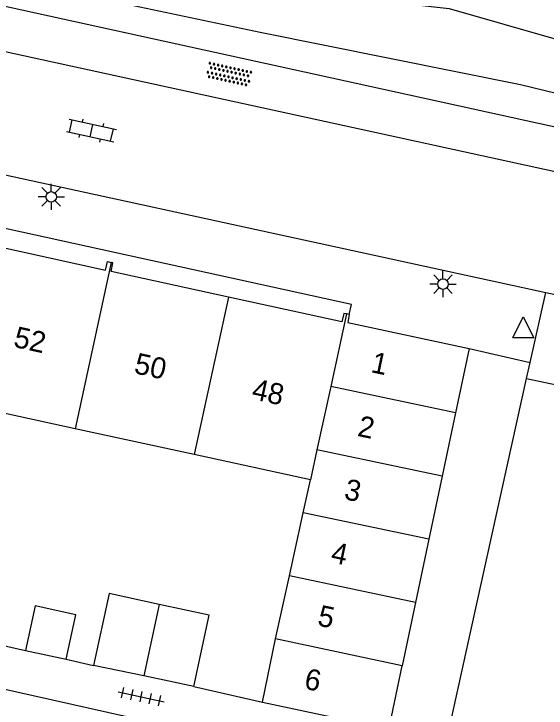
# Model space of a CAD drawing. Extents: x 130998 to 133001, y 398999 to 403002.
# Drawn here: x 131096.75 to 131122.1, y 399028.53 to 399061.56 of the extents above; entities that cross this region are included whole.
import ezdxf

# ---------------------------------------------------------------- set-up
doc = ezdxf.new("R2010")
doc.units = 0
for name, color, linetype in [('gg-afsc-erfafscheiding', 7, 'Continuous'), ('gg-anno-huisnummerreeks BGT', 7, 'Continuous'), ('gg-bbg-bijgebouw', 7, 'Continuous'), ('gg-bbg-gedigitaliseerde bebouwing', 7, 'Continuous'), ('gg-bbg-gedigitaliseerde bijgebouw', 7, 'Continuous'), ('gg-bbg-hoofdgebouw', 7, 'Continuous'), ('gg-bbg-luifel en loopbrug', 7, 'Continuous'), ('gg-bbg-tussenscheiding', 7, 'Continuous'), ('gg-knt-verharding', 7, 'Continuous'), ('gg-kntw-greppel-droge sloot', 7, 'Continuous'), ('gt-grn-weggrens', 7, 'Continuous'), ('gt-symb-klinker verharding', 7, 'Continuous'), ('gt-symb-lichtmast', 7, 'Continuous'), ('gt-symb-overige verharding', 7, 'Continuous'), ('gt-symb-tegel verharding', 7, 'Continuous'), ('gt-symb-waterafsluiter', 7, 'Continuous')]:
    doc.layers.add(name, color=color, linetype=linetype)

# ---------------------------------------------------------------- blocks, each defined once
blk = doc.blocks.new('gt0-LMAST')
at = {"layer": 'gt-symb-lichtmast'}
for p, q in [((-0.182, 0.173), (-0.447, 0.438)), ((-0.005, 0.246), (-0.005, 0.621)), ((0.172, 0.173), (0.437, 0.438)), ((-0.255, -0.004), (-0.63, -0.004)), ((-0.182, -0.181), (-0.447, -0.446)), ((-0.005, -0.254), (-0.005, -0.629)), ((0.437, -0.446), (0.172, -0.181)), ((0.245, -0.004), (0.62, -0.004))]:
    blk.add_line(p, q, dxfattribs=at)
blk.add_circle((-0.005, -0.004), 0.25, dxfattribs=at)
blk = doc.blocks.new('gt0-KL1')
at = {"layer": 'gt-symb-klinker verharding'}
for p, q in [((-0.5, 0.3), (-0.5, 0.45)), ((0.5, 0.3), (0.5, 0.45)), ((-1.15, 0.3), (1.15, 0.3)), ((-1, -0.3), (-1, 0.3)), ((0, -0.3), (0, 0.3)), ((1, -0.3), (1, 0.3)), ((-1.15, -0.3), (1.15, -0.3)), ((-0.5, -0.45), (-0.5, -0.3)), ((0.5, -0.45), (0.5, -0.3))]:
    blk.add_line(p, q, dxfattribs=at)
blk = doc.blocks.new('gt0-OVH')
at = {"layer": 'gt-symb-overige verharding'}
for points in [[(-0.972, 0.298), (-0.967, 0.308), (-0.965, 0.319), (-0.966, 0.33), (-0.971, 0.34), (-0.978, 0.348), (-0.988, 0.353), (-0.999, 0.355), (-1.01, 0.354), (-1.02, 0.349), (-1.028, 0.342), (-1.033, 0.332), (-1.035, 0.321), (-1.034, 0.31), (-1.029, 0.3), (-1.022, 0.292), (-1.012, 0.287), (-1.001, 0.285), (-0.99, 0.286), (-0.98, 0.291)], [(-0.772, 0.298), (-0.767, 0.308), (-0.765, 0.319), (-0.766, 0.33), (-0.771, 0.34), (-0.778, 0.348), (-0.788, 0.353), (-0.799, 0.355), (-0.81, 0.354), (-0.82, 0.349), (-0.828, 0.342), (-0.833, 0.332), (-0.835, 0.321), (-0.834, 0.31), (-0.829, 0.3), (-0.822, 0.292), (-0.812, 0.287), (-0.801, 0.285), (-0.79, 0.286), (-0.78, 0.291)], [(-0.572, 0.298), (-0.567, 0.308), (-0.565, 0.319), (-0.566, 0.33), (-0.571, 0.34), (-0.578, 0.348), (-0.588, 0.353), (-0.599, 0.355), (-0.61, 0.354), (-0.62, 0.349), (-0.628, 0.342), (-0.633, 0.332), (-0.635, 0.321), (-0.634, 0.31), (-0.629, 0.3), (-0.622, 0.292), (-0.612, 0.287), (-0.601, 0.285), (-0.59, 0.286), (-0.58, 0.291)], [(-0.372, 0.298), (-0.367, 0.308), (-0.365, 0.319), (-0.366, 0.33), (-0.371, 0.34), (-0.378, 0.348), (-0.388, 0.353), (-0.399, 0.355), (-0.41, 0.354), (-0.42, 0.349), (-0.428, 0.342), (-0.433, 0.332), (-0.435, 0.321), (-0.434, 0.31), (-0.429, 0.3), (-0.422, 0.292), (-0.412, 0.287), (-0.401, 0.285), (-0.39, 0.286), (-0.38, 0.291)], [(-0.172, 0.298), (-0.167, 0.308), (-0.165, 0.319), (-0.166, 0.33), (-0.171, 0.34), (-0.178, 0.348), (-0.188, 0.353), (-0.199, 0.355), (-0.21, 0.354), (-0.22, 0.349), (-0.228, 0.342), (-0.233, 0.332), (-0.235, 0.321), (-0.234, 0.31), (-0.229, 0.3), (-0.222, 0.292), (-0.212, 0.287), (-0.201, 0.285), (-0.19, 0.286), (-0.18, 0.291)], [(0.028, 0.298), (0.033, 0.308), (0.035, 0.319), (0.034, 0.33), (0.029, 0.34), (0.022, 0.348), (0.012, 0.353), (0.001, 0.355), (-0.01, 0.354), (-0.02, 0.349), (-0.028, 0.342), (-0.033, 0.332), (-0.035, 0.321), (-0.034, 0.31), (-0.029, 0.3), (-0.022, 0.292), (-0.012, 0.287), (-0.001, 0.285), (0.01, 0.286), (0.02, 0.291)], [(0.228, 0.298), (0.233, 0.308), (0.235, 0.319), (0.234, 0.33), (0.229, 0.34), (0.222, 0.348), (0.212, 0.353), (0.201, 0.355), (0.19, 0.354), (0.18, 0.349), (0.172, 0.342), (0.167, 0.332), (0.165, 0.321), (0.166, 0.31), (0.171, 0.3), (0.178, 0.292), (0.188, 0.287), (0.199, 0.285), (0.21, 0.286), (0.22, 0.291)], [(0.428, 0.298), (0.433, 0.308), (0.435, 0.319), (0.434, 0.33), (0.429, 0.34), (0.422, 0.348), (0.412, 0.353), (0.401, 0.355), (0.39, 0.354), (0.38, 0.349), (0.372, 0.342), (0.367, 0.332), (0.365, 0.321), (0.366, 0.31), (0.371, 0.3), (0.378, 0.292), (0.388, 0.287), (0.399, 0.285), (0.41, 0.286), (0.42, 0.291)], [(0.628, 0.298), (0.633, 0.308), (0.635, 0.319), (0.634, 0.33), (0.629, 0.34), (0.622, 0.348), (0.612, 0.353), (0.601, 0.355), (0.59, 0.354), (0.58, 0.349), (0.572, 0.342), (0.567, 0.332), (0.565, 0.321), (0.566, 0.31), (0.571, 0.3), (0.578, 0.292), (0.588, 0.287), (0.599, 0.285), (0.61, 0.286), (0.62, 0.291)], [(0.828, 0.298), (0.833, 0.308), (0.835, 0.319), (0.834, 0.33), (0.829, 0.34), (0.822, 0.348), (0.812, 0.353), (0.801, 0.355), (0.79, 0.354), (0.78, 0.349), (0.772, 0.342), (0.767, 0.332), (0.765, 0.321), (0.766, 0.31), (0.771, 0.3), (0.778, 0.292), (0.788, 0.287), (0.799, 0.285), (0.81, 0.286), (0.82, 0.291)], [(1.028, 0.298), (1.033, 0.308), (1.035, 0.319), (1.034, 0.33), (1.029, 0.34), (1.022, 0.348), (1.012, 0.353), (1.001, 0.355), (0.99, 0.354), (0.98, 0.349), (0.972, 0.342), (0.967, 0.332), (0.965, 0.321), (0.966, 0.31), (0.971, 0.3), (0.978, 0.292), (0.988, 0.287), (0.999, 0.285), (1.01, 0.286), (1.02, 0.291)], [(-0.872, 0.106), (-0.867, 0.116), (-0.865, 0.126), (-0.866, 0.137), (-0.871, 0.147), (-0.878, 0.156), (-0.888, 0.161), (-0.899, 0.163), (-0.91, 0.162), (-0.92, 0.157), (-0.928, 0.15), (-0.933, 0.14), (-0.935, 0.129), (-0.934, 0.118), (-0.929, 0.108), (-0.922, 0.1), (-0.912, 0.095), (-0.901, 0.092), (-0.89, 0.094), (-0.88, 0.098)], [(-0.672, 0.106), (-0.667, 0.116), (-0.665, 0.126), (-0.666, 0.137), (-0.671, 0.147), (-0.678, 0.156), (-0.688, 0.161), (-0.699, 0.163), (-0.71, 0.162), (-0.72, 0.157), (-0.728, 0.15), (-0.733, 0.14), (-0.735, 0.129), (-0.734, 0.118), (-0.729, 0.108), (-0.722, 0.1), (-0.712, 0.095), (-0.701, 0.092), (-0.69, 0.094), (-0.68, 0.098)], [(-0.472, 0.106), (-0.467, 0.116), (-0.465, 0.126), (-0.466, 0.137), (-0.471, 0.147), (-0.478, 0.156), (-0.488, 0.161), (-0.499, 0.163), (-0.51, 0.162), (-0.52, 0.157), (-0.528, 0.15), (-0.533, 0.14), (-0.535, 0.129), (-0.534, 0.118), (-0.529, 0.108), (-0.522, 0.1), (-0.512, 0.095), (-0.501, 0.092), (-0.49, 0.094), (-0.48, 0.098)], [(-0.272, 0.106), (-0.267, 0.116), (-0.265, 0.126), (-0.266, 0.137), (-0.271, 0.147), (-0.278, 0.156), (-0.288, 0.161), (-0.299, 0.163), (-0.31, 0.162), (-0.32, 0.157), (-0.328, 0.15), (-0.333, 0.14), (-0.335, 0.129), (-0.334, 0.118), (-0.329, 0.108), (-0.322, 0.1), (-0.312, 0.095), (-0.301, 0.092), (-0.29, 0.094), (-0.28, 0.098)], [(-0.072, 0.106), (-0.067, 0.116), (-0.065, 0.126), (-0.066, 0.137), (-0.071, 0.147), (-0.078, 0.156), (-0.088, 0.161), (-0.099, 0.163), (-0.11, 0.162), (-0.12, 0.157), (-0.128, 0.15), (-0.133, 0.14), (-0.135, 0.129), (-0.134, 0.118), (-0.129, 0.108), (-0.122, 0.1), (-0.112, 0.095), (-0.101, 0.092), (-0.09, 0.094), (-0.08, 0.098)], [(0.128, 0.106), (0.133, 0.116), (0.135, 0.126), (0.134, 0.137), (0.129, 0.147), (0.122, 0.156), (0.112, 0.161), (0.101, 0.163), (0.09, 0.162), (0.08, 0.157), (0.072, 0.15), (0.067, 0.14), (0.065, 0.129), (0.066, 0.118), (0.071, 0.108), (0.078, 0.1), (0.088, 0.095), (0.099, 0.092), (0.11, 0.094), (0.12, 0.098)], [(0.328, 0.106), (0.333, 0.116), (0.335, 0.126), (0.334, 0.137), (0.329, 0.147), (0.322, 0.156), (0.312, 0.161), (0.301, 0.163), (0.29, 0.162), (0.28, 0.157), (0.272, 0.15), (0.267, 0.14), (0.265, 0.129), (0.266, 0.118), (0.271, 0.108), (0.278, 0.1), (0.288, 0.095), (0.299, 0.092), (0.31, 0.094), (0.32, 0.098)], [(0.528, 0.106), (0.533, 0.116), (0.535, 0.126), (0.534, 0.137), (0.529, 0.147), (0.522, 0.156), (0.512, 0.161), (0.501, 0.163), (0.49, 0.162), (0.48, 0.157), (0.472, 0.15), (0.467, 0.14), (0.465, 0.129), (0.466, 0.118), (0.471, 0.108), (0.478, 0.1), (0.488, 0.095), (0.499, 0.092), (0.51, 0.094), (0.52, 0.098)], [(0.728, 0.106), (0.733, 0.116), (0.735, 0.126), (0.734, 0.137), (0.729, 0.147), (0.722, 0.156), (0.712, 0.161), (0.701, 0.163), (0.69, 0.162), (0.68, 0.157), (0.672, 0.15), (0.667, 0.14), (0.665, 0.129), (0.666, 0.118), (0.671, 0.108), (0.678, 0.1), (0.688, 0.095), (0.699, 0.092), (0.71, 0.094), (0.72, 0.098)], [(0.928, 0.106), (0.933, 0.116), (0.935, 0.126), (0.934, 0.137), (0.929, 0.147), (0.922, 0.156), (0.912, 0.161), (0.901, 0.163), (0.89, 0.162), (0.88, 0.157), (0.872, 0.15), (0.867, 0.14), (0.865, 0.129), (0.866, 0.118), (0.871, 0.108), (0.878, 0.1), (0.888, 0.095), (0.899, 0.092), (0.91, 0.094), (0.92, 0.098)], [(-0.972, -0.142), (-0.967, -0.132), (-0.965, -0.121), (-0.966, -0.11), (-0.971, -0.1), (-0.978, -0.092), (-0.988, -0.087), (-0.999, -0.085), (-1.01, -0.086), (-1.02, -0.091), (-1.028, -0.098), (-1.033, -0.108), (-1.035, -0.119), (-1.034, -0.13), (-1.029, -0.14), (-1.022, -0.148), (-1.012, -0.153), (-1.001, -0.155), (-0.99, -0.154), (-0.98, -0.149)], [(-0.872, -0.334), (-0.867, -0.324), (-0.865, -0.314), (-0.866, -0.303), (-0.871, -0.293), (-0.878, -0.284), (-0.888, -0.279), (-0.899, -0.277), (-0.91, -0.278), (-0.92, -0.283), (-0.928, -0.29), (-0.933, -0.3), (-0.935, -0.311), (-0.934, -0.322), (-0.929, -0.332), (-0.922, -0.34), (-0.912, -0.345), (-0.901, -0.348), (-0.89, -0.346), (-0.88, -0.342)], [(-0.772, -0.142), (-0.767, -0.132), (-0.765, -0.121), (-0.766, -0.11), (-0.771, -0.1), (-0.778, -0.092), (-0.788, -0.087), (-0.799, -0.085), (-0.81, -0.086), (-0.82, -0.091), (-0.828, -0.098), (-0.833, -0.108), (-0.835, -0.119), (-0.834, -0.13), (-0.829, -0.14), (-0.822, -0.148), (-0.812, -0.153), (-0.801, -0.155), (-0.79, -0.154), (-0.78, -0.149)], [(-0.672, -0.334), (-0.667, -0.324), (-0.665, -0.314), (-0.666, -0.303), (-0.671, -0.293), (-0.678, -0.284), (-0.688, -0.279), (-0.699, -0.277), (-0.71, -0.278), (-0.72, -0.283), (-0.728, -0.29), (-0.733, -0.3), (-0.735, -0.311), (-0.734, -0.322), (-0.729, -0.332), (-0.722, -0.34), (-0.712, -0.345), (-0.701, -0.348), (-0.69, -0.346), (-0.68, -0.342)], [(-0.572, -0.142), (-0.567, -0.132), (-0.565, -0.121), (-0.566, -0.11), (-0.571, -0.1), (-0.578, -0.092), (-0.588, -0.087), (-0.599, -0.085), (-0.61, -0.086), (-0.62, -0.091), (-0.628, -0.098), (-0.633, -0.108), (-0.635, -0.119), (-0.634, -0.13), (-0.629, -0.14), (-0.622, -0.148), (-0.612, -0.153), (-0.601, -0.155), (-0.59, -0.154), (-0.58, -0.149)], [(-0.472, -0.334), (-0.467, -0.324), (-0.465, -0.314), (-0.466, -0.303), (-0.471, -0.293), (-0.478, -0.284), (-0.488, -0.279), (-0.499, -0.277), (-0.51, -0.278), (-0.52, -0.283), (-0.528, -0.29), (-0.533, -0.3), (-0.535, -0.311), (-0.534, -0.322), (-0.529, -0.332), (-0.522, -0.34), (-0.512, -0.345), (-0.501, -0.348), (-0.49, -0.346), (-0.48, -0.342)], [(-0.372, -0.142), (-0.367, -0.132), (-0.365, -0.121), (-0.366, -0.11), (-0.371, -0.1), (-0.378, -0.092), (-0.388, -0.087), (-0.399, -0.085), (-0.41, -0.086), (-0.42, -0.091), (-0.428, -0.098), (-0.433, -0.108), (-0.435, -0.119), (-0.434, -0.13), (-0.429, -0.14), (-0.422, -0.148), (-0.412, -0.153), (-0.401, -0.155), (-0.39, -0.154), (-0.38, -0.149)], [(-0.272, -0.334), (-0.267, -0.324), (-0.265, -0.314), (-0.266, -0.303), (-0.271, -0.293), (-0.278, -0.284), (-0.288, -0.279), (-0.299, -0.277), (-0.31, -0.278), (-0.32, -0.283), (-0.328, -0.29), (-0.333, -0.3), (-0.335, -0.311), (-0.334, -0.322), (-0.329, -0.332), (-0.322, -0.34), (-0.312, -0.345), (-0.301, -0.348), (-0.29, -0.346), (-0.28, -0.342)], [(-0.172, -0.142), (-0.167, -0.132), (-0.165, -0.121), (-0.166, -0.11), (-0.171, -0.1), (-0.178, -0.092), (-0.188, -0.087), (-0.199, -0.085), (-0.21, -0.086), (-0.22, -0.091), (-0.228, -0.098), (-0.233, -0.108), (-0.235, -0.119), (-0.234, -0.13), (-0.229, -0.14), (-0.222, -0.148), (-0.212, -0.153), (-0.201, -0.155), (-0.19, -0.154), (-0.18, -0.149)], [(-0.072, -0.334), (-0.067, -0.324), (-0.065, -0.314), (-0.066, -0.303), (-0.071, -0.293), (-0.078, -0.284), (-0.088, -0.279), (-0.099, -0.277), (-0.11, -0.278), (-0.12, -0.283), (-0.128, -0.29), (-0.133, -0.3), (-0.135, -0.311), (-0.134, -0.322), (-0.129, -0.332), (-0.122, -0.34), (-0.112, -0.345), (-0.101, -0.348), (-0.09, -0.346), (-0.08, -0.342)], [(0.028, -0.142), (0.033, -0.132), (0.035, -0.121), (0.034, -0.11), (0.029, -0.1), (0.022, -0.092), (0.012, -0.087), (0.001, -0.085), (-0.01, -0.086), (-0.02, -0.091), (-0.028, -0.098), (-0.033, -0.108), (-0.035, -0.119), (-0.034, -0.13), (-0.029, -0.14), (-0.022, -0.148), (-0.012, -0.153), (-0.001, -0.155), (0.01, -0.154), (0.02, -0.149)], [(0.128, -0.334), (0.133, -0.324), (0.135, -0.314), (0.134, -0.303), (0.129, -0.293), (0.122, -0.284), (0.112, -0.279), (0.101, -0.277), (0.09, -0.278), (0.08, -0.283), (0.072, -0.29), (0.067, -0.3), (0.065, -0.311), (0.066, -0.322), (0.071, -0.332), (0.078, -0.34), (0.088, -0.345), (0.099, -0.348), (0.11, -0.346), (0.12, -0.342)], [(0.228, -0.142), (0.233, -0.132), (0.235, -0.121), (0.234, -0.11), (0.229, -0.1), (0.222, -0.092), (0.212, -0.087), (0.201, -0.085), (0.19, -0.086), (0.18, -0.091), (0.172, -0.098), (0.167, -0.108), (0.165, -0.119), (0.166, -0.13), (0.171, -0.14), (0.178, -0.148), (0.188, -0.153), (0.199, -0.155), (0.21, -0.154), (0.22, -0.149)], [(0.328, -0.334), (0.333, -0.324), (0.335, -0.314), (0.334, -0.303), (0.329, -0.293), (0.322, -0.284), (0.312, -0.279), (0.301, -0.277), (0.29, -0.278), (0.28, -0.283), (0.272, -0.29), (0.267, -0.3), (0.265, -0.311), (0.266, -0.322), (0.271, -0.332), (0.278, -0.34), (0.288, -0.345), (0.299, -0.348), (0.31, -0.346), (0.32, -0.342)], [(0.428, -0.142), (0.433, -0.132), (0.435, -0.121), (0.434, -0.11), (0.429, -0.1), (0.422, -0.092), (0.412, -0.087), (0.401, -0.085), (0.39, -0.086), (0.38, -0.091), (0.372, -0.098), (0.367, -0.108), (0.365, -0.119), (0.366, -0.13), (0.371, -0.14), (0.378, -0.148), (0.388, -0.153), (0.399, -0.155), (0.41, -0.154), (0.42, -0.149)], [(0.528, -0.334), (0.533, -0.324), (0.535, -0.314), (0.534, -0.303), (0.529, -0.293), (0.522, -0.284), (0.512, -0.279), (0.501, -0.277), (0.49, -0.278), (0.48, -0.283), (0.472, -0.29), (0.467, -0.3), (0.465, -0.311), (0.466, -0.322), (0.471, -0.332), (0.478, -0.34), (0.488, -0.345), (0.499, -0.348), (0.51, -0.346), (0.52, -0.342)], [(0.628, -0.142), (0.633, -0.132), (0.635, -0.121), (0.634, -0.11), (0.629, -0.1), (0.622, -0.092), (0.612, -0.087), (0.601, -0.085), (0.59, -0.086), (0.58, -0.091), (0.572, -0.098), (0.567, -0.108), (0.565, -0.119), (0.566, -0.13), (0.571, -0.14), (0.578, -0.148), (0.588, -0.153), (0.599, -0.155), (0.61, -0.154), (0.62, -0.149)], [(0.728, -0.334), (0.733, -0.324), (0.735, -0.314), (0.734, -0.303), (0.729, -0.293), (0.722, -0.284), (0.712, -0.279), (0.701, -0.277), (0.69, -0.278), (0.68, -0.283), (0.672, -0.29), (0.667, -0.3), (0.665, -0.311), (0.666, -0.322), (0.671, -0.332), (0.678, -0.34), (0.688, -0.345), (0.699, -0.348), (0.71, -0.346), (0.72, -0.342)], [(0.828, -0.142), (0.833, -0.132), (0.835, -0.121), (0.834, -0.11), (0.829, -0.1), (0.822, -0.092), (0.812, -0.087), (0.801, -0.085), (0.79, -0.086), (0.78, -0.091), (0.772, -0.098), (0.767, -0.108), (0.765, -0.119), (0.766, -0.13), (0.771, -0.14), (0.778, -0.148), (0.788, -0.153), (0.799, -0.155), (0.81, -0.154), (0.82, -0.149)], [(0.928, -0.334), (0.933, -0.324), (0.935, -0.314), (0.934, -0.303), (0.929, -0.293), (0.922, -0.284), (0.912, -0.279), (0.901, -0.277), (0.89, -0.278), (0.88, -0.283), (0.872, -0.29), (0.867, -0.3), (0.865, -0.311), (0.866, -0.322), (0.871, -0.332), (0.878, -0.34), (0.888, -0.345), (0.899, -0.348), (0.91, -0.346), (0.92, -0.342)], [(1.028, -0.142), (1.033, -0.132), (1.035, -0.121), (1.034, -0.11), (1.029, -0.1), (1.022, -0.092), (1.012, -0.087), (1.001, -0.085), (0.99, -0.086), (0.98, -0.091), (0.972, -0.098), (0.967, -0.108), (0.965, -0.119), (0.966, -0.13), (0.971, -0.14), (0.978, -0.148), (0.988, -0.153), (0.999, -0.155), (1.01, -0.154), (1.02, -0.149)]]:
    blk.add_lwpolyline(points, close=True, dxfattribs=at)
blk = doc.blocks.new('gt0-WAFSL')
at = {"layer": 'gt-symb-waterafsluiter'}
for p, q in [((-0.5, -0.333), (0, 0.667)), ((0, 0.667), (0.5, -0.333)), ((0.5, -0.333), (-0.5, -0.333))]:
    blk.add_line(p, q, dxfattribs=at)
blk = doc.blocks.new('gt0-TEG1')
at = {"layer": 'gt-symb-tegel verharding'}
for p, q in [((-1.125, 0), (1.125, 0)), ((-0.9, -0.25), (-0.9, 0.25)), ((-0.45, -0.25), (-0.45, 0.25)), ((0, -0.25), (0, 0.25)), ((0.45, -0.25), (0.45, 0.25)), ((0.9, -0.25), (0.9, 0.25))]:
    blk.add_line(p, q, dxfattribs=at)

msp = doc.modelspace()

# ---------------------------------------------------------------- linework, layer by layer
at = {"layer": 'gg-afsc-erfafscheiding'}
for p, q in [((131094.059, 399031.986), (131097.305, 399031.274)), ((131099.237, 399030.85), (131100.55, 399030.562)), ((131104.014, 399027.698), (131094.396, 399029.839)), ((131105.32, 399029.562), (131108.593, 399028.805))]:
    msp.add_line(p, q, dxfattribs=at)
at = {"layer": 'gg-bbg-bijgebouw'}
for p, q in [((131112.721, 399047.25), (131112.591, 399047.28)), ((131118.431, 399045.63), (131117.785, 399042.57)), ((131117.785, 399042.57), (131117.15, 399039.564)), ((131117.15, 399039.564), (131116.515, 399036.558)), ((131116.515, 399036.558), (131115.881, 399033.552)), ((131115.881, 399033.552), (131115.246, 399030.546)), ((131102.935, 399030.062), (131100.55, 399030.562)), ((131114.611, 399027.54), (131115.246, 399030.546)), ((131105.32, 399029.562), (131102.935, 399030.062)), ((131108.593, 399028.805), (131114.611, 399027.54))]:
    msp.add_line(p, q, dxfattribs=at)
msp.add_lwpolyline([(131112.721, 399047.25), (131112.651, 399046.88), (131118.431, 399045.63)], dxfattribs=at)
at = {"layer": 'gg-bbg-gedigitaliseerde bebouwing'}
for p, q in [((131099.671, 399041.823), (131093.999, 399043.056)), ((131105.341, 399040.591), (131099.671, 399041.823)), ((131110.873, 399039.388), (131105.341, 399040.591))]:
    msp.add_line(p, q, dxfattribs=at)
at = {"layer": 'gg-bbg-gedigitaliseerde bijgebouw'}
for p, q in [((131110.53, 399037.822), (131110.873, 399039.388)), ((131109.873, 399034.82), (131110.53, 399037.822)), ((131109.216, 399031.819), (131109.873, 399034.82)), ((131108.593, 399028.805), (131109.216, 399031.819))]:
    msp.add_line(p, q, dxfattribs=at)
for points in [[(131103.679, 399033.463), (131101.299, 399033.984), (131100.55, 399030.562)], [(131105.32, 399029.562), (131106.059, 399032.943), (131103.679, 399033.463)]]:
    msp.add_lwpolyline(points, dxfattribs=at)
at = {"layer": 'gg-bbg-hoofdgebouw'}
for points in [[(131095.634, 399050.563), (131101.118, 399049.363), (131101.208, 399049.774), (131101.392, 399049.734)], [(131106.973, 399048.081), (131101.382, 399049.305), (131101.472, 399049.716), (131101.392, 399049.734)], [(131112.591, 399047.28), (131112.461, 399047.31), (131112.371, 399046.9), (131106.973, 399048.081)]]:
    msp.add_lwpolyline(points, dxfattribs=at)
at = {"layer": 'gg-bbg-luifel en loopbrug'}
msp.add_line((131097.305, 399031.274), (131099.237, 399030.85), dxfattribs=at)
msp.add_lwpolyline([(131099.237, 399030.85), (131099.697, 399032.971), (131097.764, 399033.39), (131097.305, 399031.274)], dxfattribs=at)
at = {"layer": 'gg-bbg-tussenscheiding'}
for p, q in [((131101.392, 399049.734), (131099.671, 399041.823)), ((131106.973, 399048.081), (131105.341, 399040.591)), ((131112.591, 399047.28), (131111.839, 399043.826)), ((131111.839, 399043.826), (131111.186, 399040.824)), ((131117.785, 399042.57), (131111.839, 399043.826)), ((131111.186, 399040.824), (131110.873, 399039.388)), ((131117.15, 399039.564), (131111.186, 399040.824)), ((131116.515, 399036.558), (131110.53, 399037.822)), ((131115.881, 399033.552), (131109.873, 399034.82)), ((131103.679, 399033.463), (131102.935, 399030.062)), ((131115.246, 399030.546), (131109.216, 399031.819))]:
    msp.add_line(p, q, dxfattribs=at)
at = {"layer": 'gg-knt-verharding'}
for p, q in [((131138.839, 399052.601), (131083.866, 399064.632)), ((131135.885, 399051.122), (131094.143, 399060.23)), ((131092.927, 399054.65), (131122.087, 399048.304)), ((131122.087, 399048.304), (131126.735, 399047.292)), ((131121.161, 399044.215), (131125.771, 399043.206))]:
    msp.add_line(p, q, dxfattribs=at)
for points in [[(131112.721, 399047.25), (131112.837, 399047.729), (131078.813, 399055.192), (131078.711, 399054.69)], [(131111.428, 399000), (131112.694, 399005.809), (131121.161, 399044.215)]]:
    msp.add_lwpolyline(points, dxfattribs=at)
at = {"layer": 'gg-kntw-greppel-droge sloot'}
for points in [[(131098.241, 399064.667), (131107.557, 399062.948), (131117.476, 399061.821), (131125.404, 399059.544), (131136.783, 399057.049)], [(131136.352, 399054.431), (131120.873, 399058.181), (131108.48, 399060.667), (131097.325, 399063.037), (131090.628, 399064.429)]]:
    msp.add_lwpolyline(points, dxfattribs=at)
at = {"layer": 'gt-grn-weggrens'}
for p, q in [((131121.333, 399044.973), (131122.087, 399048.304)), ((131118.431, 399045.63), (131121.333, 399044.973)), ((131121.161, 399044.215), (131121.333, 399044.973))]:
    msp.add_line(p, q, dxfattribs=at)

# ---------------------------------------------------------------- block references
at = {"layer": 'gt-symb-klinker verharding', "rotation": -12.298855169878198}
msp.add_blockref('gt0-KL1', (131100.449, 399056.007), dxfattribs=at)
at = {"layer": 'gt-symb-lichtmast'}
for p in [(131098.539, 399052.857), (131117.189, 399048.705)]:
    msp.add_blockref('gt0-LMAST', p, dxfattribs=at)
at = {"layer": 'gt-symb-overige verharding', "rotation": -12.354826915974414}
msp.add_blockref('gt0-OVH', (131106.996, 399058.682), dxfattribs=at)
at = {"layer": 'gt-symb-tegel verharding', "rotation": -12.29885516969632}
msp.add_blockref('gt0-TEG1', (131102.815, 399029.067), dxfattribs=at)
at = {"layer": 'gt-symb-waterafsluiter'}
msp.add_blockref('gt0-WAFSL', (131121.006, 399046.471), dxfattribs=at)

# ---------------------------------------------------------------- texts
at = {"layer": 'gg-anno-huisnummerreeks BGT'}
for s, rotation, p in [('52', 347.6, (131096.697, 399045.725)), ('50', 347.6, (131102.433, 399044.47)), ('1', 348.1, (131113.711, 399044.517)), ('48', 347.6, (131108.033, 399043.244)), ('2', 348.1, (131113.071, 399041.485)), ('3', 348.1, (131112.436, 399038.479)), ('4', 348.1, (131111.801, 399035.471)), ('5', 348.1, (131111.167, 399032.467)), ('6', 348.1, (131110.532, 399029.461))]:
    msp.add_text(s, height=1, rotation=rotation, dxfattribs=at).set_placement(p)

doc.saveas('drawing.dxf')
